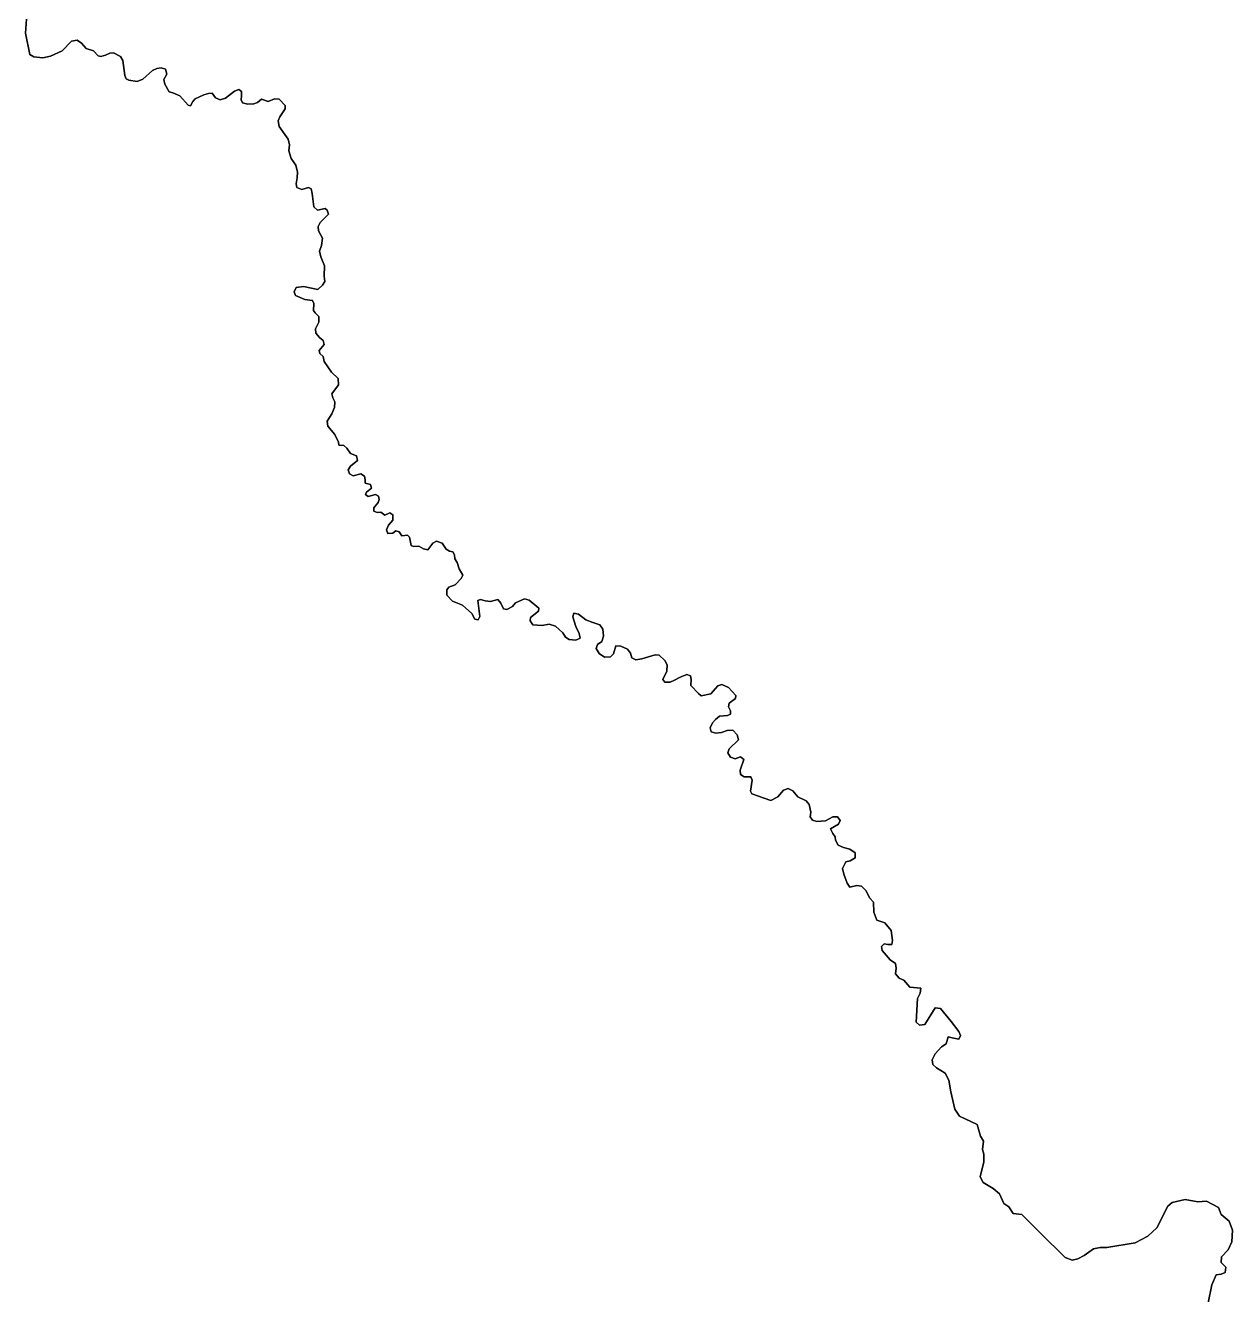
# Model space of a CAD drawing. Extents: x 369010 to 739155, y 6377141 to 6616555.
# Drawn here: x 599557 to 602254, y 6575718 to 6578551 of the extents above; entities that cross this region are included whole.
import ezdxf

# ---------------------------------------------------------------- set-up
doc = ezdxf.new("R2010")
doc.units = 0
doc.header["$LTSCALE"] = 40
doc.layers.add('1', color=7, linetype='Continuous', lineweight=13)

msp = doc.modelspace()

# ---------------------------------------------------------------- linework, layer by layer
at = {"layer": '1'}
for points in [[(600209.53, 6578138.14), (600201.08, 6578145.59), (600197.28, 6578175.38), (600194.96, 6578185.64), (600189.33, 6578189.12), (600174.11, 6578183.99), (600163.35, 6578189.12), (600161.69, 6578196.9), (600164.34, 6578210.3), (600164.84, 6578223.05), (600160.87, 6578238.77), (600150.94, 6578253.34), (600145.14, 6578270.71), (600146.63, 6578283.95), (600144.15, 6578297.03), (600123.63, 6578325.16), (600121.31, 6578337.74), (600125.12, 6578347.01), (600137.2, 6578364.55), (600137.37, 6578371.84), (600123.63, 6578386.07), (600113.2, 6578387.06), (600099.13, 6578380.94), (600084.57, 6578386.4), (600075.3, 6578378.79), (600067.19, 6578375.97), (600053.46, 6578375.31), (600042.04, 6578378.13), (600038.56, 6578384.58), (600039.88, 6578393.52), (600039.72, 6578403.28), (600033.26, 6578407.59), (600023.83, 6578404.28), (600003.97, 6578388.06), (599991.89, 6578384.58), (599981.63, 6578389.21), (599974.01, 6578399.31), (599965.9, 6578399.14), (599955.48, 6578395.67), (599935.95, 6578387.06), (599930.82, 6578381.1), (599925.85, 6578371.34), (599920.56, 6578372.5), (599901.69, 6578393.85), (599886.13, 6578399.97), (599878.19, 6578402.62), (599868.42, 6578419.83), (599865.94, 6578429.93), (599872.39, 6578442.34), (599869.75, 6578452.93), (599860.15, 6578456.24), (599850.55, 6578454.92), (599840.95, 6578449.79), (599818.94, 6578430.59), (599806.36, 6578425.79), (599787.49, 6578428.6), (599781.86, 6578431.58), (599779.05, 6578439.2), (599774.75, 6578472.3), (599769.28, 6578481.4), (599753.4, 6578489.34), (599745.45, 6578488.68), (599735.69, 6578484.38), (599725.26, 6578481.07), (599719.14, 6578482.89), (599708.54, 6578493.98), (599692.33, 6578498.94), (599681.9, 6578511.19), (599672.63, 6578517.65), (599659.56, 6578515.99), (599638.54, 6578494.31), (599612.72, 6578482.06), (599595.84, 6578478.26), (599575.31, 6578480.9), (599566.54, 6578486.03), (599556.61, 6578533.7), (599559.43, 6578565.15)], [(599559.43, 6578565.15), (599556.61, 6578533.7), (599566.54, 6578486.03), (599575.31, 6578480.9), (599595.84, 6578478.26), (599612.72, 6578482.06), (599638.54, 6578494.31), (599659.56, 6578515.99), (599672.63, 6578517.65), (599681.9, 6578511.19), (599692.33, 6578498.94), (599708.54, 6578493.98), (599719.14, 6578482.89), (599725.26, 6578481.07), (599735.69, 6578484.38), (599745.45, 6578488.68), (599753.4, 6578489.34), (599769.28, 6578481.4), (599774.75, 6578472.3), (599779.05, 6578439.2), (599781.86, 6578431.58), (599787.49, 6578428.6), (599806.36, 6578425.79), (599818.94, 6578430.59), (599840.95, 6578449.79), (599850.55, 6578454.92), (599860.15, 6578456.24), (599869.75, 6578452.93), (599872.39, 6578442.34), (599865.94, 6578429.93), (599868.42, 6578419.83), (599878.19, 6578402.62), (599886.13, 6578399.97), (599901.69, 6578393.85), (599920.56, 6578372.5), (599925.85, 6578371.34), (599930.82, 6578381.1), (599935.95, 6578387.06), (599955.48, 6578395.67), (599965.9, 6578399.14), (599974.01, 6578399.31), (599981.63, 6578389.21), (599991.89, 6578384.58), (600003.97, 6578388.06), (600023.83, 6578404.28), (600033.26, 6578407.59), (600039.72, 6578403.28), (600039.88, 6578393.52), (600038.56, 6578384.58), (600042.04, 6578378.13), (600053.46, 6578375.31), (600067.19, 6578375.97), (600075.3, 6578378.79), (600084.57, 6578386.4), (600099.13, 6578380.94), (600113.2, 6578387.06), (600123.63, 6578386.07), (600137.37, 6578371.84), (600137.2, 6578364.55), (600125.12, 6578347.01), (600121.31, 6578337.74)], [(600121.31, 6578337.74), (600123.63, 6578325.16), (600144.15, 6578297.03), (600146.63, 6578283.95), (600145.14, 6578270.71), (600150.94, 6578253.34), (600160.87, 6578238.77), (600164.84, 6578223.05), (600164.34, 6578210.3), (600161.69, 6578196.9), (600163.35, 6578189.12), (600174.11, 6578183.99), (600189.33, 6578189.12), (600194.96, 6578185.64), (600197.28, 6578175.38), (600201.08, 6578145.59), (600209.53, 6578138.14), (600226.74, 6578142.12), (600231.37, 6578137.98), (600233.85, 6578128.88), (600215.48, 6578110.84), (600210.85, 6578101.57), (600212.01, 6578091.8), (600220.45, 6578075.42), (600218.46, 6578059.53), (600214.16, 6578046.29), (600216.64, 6578034.04), (600224.75, 6578013.69), (600224.42, 6577991.01), (600225.91, 6577978.43), (600220.45, 6577970.49), (600210.52, 6577960.72), (600178.08, 6577967.68), (600161.69, 6577965.03), (600157.39, 6577955.59), (600160.54, 6577947.48), (600181.06, 6577938.55), (600198.11, 6577936.56), (600201.08, 6577929.61), (600200.59, 6577914.05), (600204.06, 6577908.43), (600212.17, 6577900.65), (600212.67, 6577888.07), (600205.22, 6577873.17), (600205.72, 6577863.08), (600213.99, 6577853.97), (600222.43, 6577847.35), (600224.09, 6577838.09), (600213.5, 6577824.85), (600214.66, 6577818.23), (600222.1, 6577810.94), (600224.42, 6577800.35), (600240.97, 6577776.52), (600255.37, 6577762.29), (600256.69, 6577747.72), (600241.3, 6577727.53), (600243.78, 6577718.76), (600248.42, 6577709.82), (600247.76, 6577697.57), (600241.3, 6577683.51), (600231.37, 6577666.62), (600232.7, 6577655.87), (600248.09, 6577637), (600256.03, 6577619.62), (600257.36, 6577612.84), (600268.11, 6577612.34), (600275.23, 6577606.55), (600283.01, 6577594.8), (600296.91, 6577589), (600298.9, 6577578.58), (600283.17, 6577566), (600278.04, 6577557.89), (600280.86, 6577549.28), (600289.3, 6577544.98), (600306.18, 6577549.28), (600314.29, 6577543.99), (600316.28, 6577535.88), (600316.11, 6577528.43), (600327.53, 6577525.45), (600329.85, 6577517.01), (600318.59, 6577508.4), (600316.77, 6577503.11), (600322.56, 6577498.8), (600338.78, 6577502.77), (600346.07, 6577498.97), (600346.89, 6577491.52), (600344.74, 6577484.9), (600335.31, 6577473.32), (600335.47, 6577465.87), (600342.92, 6577463.05), (600351.03, 6577463.55), (600360.13, 6577456.93), (600371.39, 6577461.9), (600377.51, 6577457.76), (600377.68, 6577445.84), (600368.08, 6577434.09), (600363.94, 6577424.16), (600366.92, 6577416.05), (600378.01, 6577416.38), (600384.63, 6577421.68)], [(600515.87, 6577368.22), (600511.57, 6577375.01), (600504.62, 6577376.66), (600497.17, 6577380.8), (600487.74, 6577394.04), (600475.49, 6577398.34), (600466.88, 6577394.37), (600455.96, 6577378.98), (600446.36, 6577381.29), (600435.6, 6577387.42), (600423.85, 6577386.76), (600418.56, 6577389.24), (600415.08, 6577407.94), (600410.28, 6577412.24), (600397.7, 6577410.26), (600392.08, 6577419.2), (600384.63, 6577421.68), (600378.01, 6577416.38), (600366.92, 6577416.05), (600363.94, 6577424.16), (600368.08, 6577434.09), (600377.68, 6577445.84), (600377.51, 6577457.76), (600371.39, 6577461.9), (600360.13, 6577456.93), (600351.03, 6577463.55), (600342.92, 6577463.05), (600335.47, 6577465.87), (600335.31, 6577473.32), (600344.74, 6577484.9), (600346.89, 6577491.52), (600346.07, 6577498.97), (600338.78, 6577502.77), (600322.56, 6577498.8), (600316.77, 6577503.11), (600318.59, 6577508.4), (600329.85, 6577517.01), (600327.53, 6577525.45), (600316.11, 6577528.43), (600316.28, 6577535.88), (600314.29, 6577543.99), (600306.18, 6577549.28), (600289.3, 6577544.98), (600280.86, 6577549.28), (600278.04, 6577557.89), (600283.17, 6577566), (600298.9, 6577578.58), (600296.91, 6577589), (600283.01, 6577594.8), (600275.23, 6577606.55), (600268.11, 6577612.34), (600257.36, 6577612.84), (600256.03, 6577619.62), (600248.09, 6577637), (600232.7, 6577655.87), (600231.37, 6577666.62), (600241.3, 6577683.51), (600247.76, 6577697.57), (600248.42, 6577709.82), (600243.78, 6577718.76), (600241.3, 6577727.53), (600256.69, 6577747.72), (600255.37, 6577762.29), (600240.97, 6577776.52), (600224.42, 6577800.35), (600222.1, 6577810.94), (600214.66, 6577818.23), (600213.5, 6577824.85), (600224.09, 6577838.09), (600222.43, 6577847.35), (600213.99, 6577853.97), (600205.72, 6577863.08), (600205.22, 6577873.17), (600212.67, 6577888.07), (600212.17, 6577900.65), (600204.06, 6577908.43), (600200.59, 6577914.05), (600201.08, 6577929.61), (600198.11, 6577936.56), (600181.06, 6577938.55), (600160.54, 6577947.48), (600157.39, 6577955.59), (600161.69, 6577965.03), (600178.08, 6577967.68), (600210.52, 6577960.72), (600220.45, 6577970.49), (600225.91, 6577978.43), (600224.42, 6577991.01), (600224.75, 6578013.69), (600216.64, 6578034.04), (600214.16, 6578046.29), (600218.46, 6578059.53), (600220.45, 6578075.42), (600212.01, 6578091.8), (600210.85, 6578101.57), (600215.48, 6578110.84), (600233.85, 6578128.88), (600231.37, 6578137.98), (600226.74, 6578142.12), (600209.53, 6578138.14)], [(600384.63, 6577421.68), (600392.08, 6577419.2), (600397.7, 6577410.26), (600410.28, 6577412.24), (600415.08, 6577407.94), (600418.56, 6577389.24), (600423.85, 6577386.76), (600435.6, 6577387.42), (600446.36, 6577381.29), (600455.96, 6577378.98), (600466.88, 6577394.37), (600475.49, 6577398.34), (600487.74, 6577394.04), (600497.17, 6577380.8), (600504.62, 6577376.66), (600511.57, 6577375.01), (600515.87, 6577368.22), (600516.04, 6577359.12), (600521.33, 6577351.34), (600525.64, 6577336.94), (600534.08, 6577322.71), (600530.6, 6577314.93), (600517.03, 6577300.86), (600502.96, 6577295.89), (600498.66, 6577289.77), (600498.16, 6577278.19), (600511.07, 6577264.61), (600533.09, 6577255.35), (600554.1, 6577236.98), (600560.89, 6577224.23), (600568.67, 6577223.24), (600572.48, 6577230.36), (600567.84, 6577265.94), (600573.8, 6577268.26), (600584.39, 6577265.77), (600596.31, 6577264.12), (600612.36, 6577268.42), (600619.31, 6577259.98), (600624.94, 6577247.9), (600632.39, 6577245.91), (600644.8, 6577252.86), (600652.08, 6577261.14), (600671.61, 6577269.91), (600682.2, 6577267.1), (600703.89, 6577249.06), (600703.39, 6577242.27), (600685.18, 6577228.04), (600684.69, 6577220.43), (600690.81, 6577212.15), (600711.66, 6577210), (600727.39, 6577213.47), (600740.96, 6577209.01), (600757.51, 6577193.94), (600763.63, 6577184.18), (600771.74, 6577179.21), (600786.97, 6577177.73), (600796.07, 6577181.7), (600794.42, 6577192.12), (600786.47, 6577208.01), (600780.02, 6577229.86), (600782.33, 6577237.64), (600792.27, 6577235.65), (600808.82, 6577222.91), (600824.37, 6577216.78), (600839.93, 6577212.15), (600846.72, 6577202.39), (600848.7, 6577186.5), (600844.4, 6577174.91), (600834.8, 6577167.63), (600831.82, 6577159.02), (600838.94, 6577147.77), (600851.02, 6577139.33), (600864.09, 6577140.49), (600871.04, 6577147.11), (600876.34, 6577164.98), (600887.1, 6577164.15), (600901.99, 6577157.53), (600908.78, 6577148.76), (600911.43, 6577138), (600920.37, 6577133.87), (600934.27, 6577136.02), (600963.73, 6577144.96), (600972.83, 6577143.96), (600985.41, 6577132.21), (600990.87, 6577122.45), (600990.04, 6577108.38), (600980.77, 6577089.68), (600985.9, 6577083.88), (600997.32, 6577083.55), (601007.09, 6577087.86), (601019.83, 6577094.81), (601034.4, 6577100.77), (601043.17, 6577097.79), (601044.66, 6577089.68), (601043.5, 6577076.27), (601060.88, 6577058.73), (601066.84, 6577052.94), (601088.02, 6577057.4), (601103.74, 6577075.61), (601112.85, 6577078.75)], [(601124.93, 6576975.98), (601112.52, 6576971.18), (601099.61, 6576969.69), (601089.34, 6576973), (601087.19, 6576981.44), (601091.99, 6576992.86), (601098.78, 6576999.97), (601107.38, 6577007.92), (601125.42, 6577009.08), (601132.04, 6577012.39), (601132.54, 6577020), (601128.07, 6577028.27), (601129.56, 6577036.72), (601143.8, 6577047.47), (601144.13, 6577054.26), (601128.07, 6577072.13), (601112.85, 6577078.75), (601103.74, 6577075.61), (601088.02, 6577057.4), (601066.84, 6577052.94), (601060.88, 6577058.73), (601043.5, 6577076.27), (601044.66, 6577089.68), (601043.17, 6577097.79), (601034.4, 6577100.77), (601019.83, 6577094.81), (601007.09, 6577087.86), (600997.32, 6577083.55), (600985.9, 6577083.88), (600980.77, 6577089.68), (600990.04, 6577108.38), (600990.87, 6577122.45), (600985.41, 6577132.21), (600972.83, 6577143.96), (600963.73, 6577144.96), (600934.27, 6577136.02), (600920.37, 6577133.87), (600911.43, 6577138), (600908.78, 6577148.76), (600901.99, 6577157.53), (600887.1, 6577164.15), (600876.34, 6577164.98), (600871.04, 6577147.11), (600864.09, 6577140.49), (600851.02, 6577139.33), (600838.94, 6577147.77), (600831.82, 6577159.02), (600834.8, 6577167.63), (600844.4, 6577174.91), (600848.7, 6577186.5), (600846.72, 6577202.39), (600839.93, 6577212.15), (600824.37, 6577216.78), (600808.82, 6577222.91), (600792.27, 6577235.65), (600782.33, 6577237.64), (600780.02, 6577229.86), (600786.47, 6577208.01), (600794.42, 6577192.12), (600796.07, 6577181.7), (600786.97, 6577177.73), (600771.74, 6577179.21), (600763.63, 6577184.18), (600757.51, 6577193.94), (600740.96, 6577209.01), (600727.39, 6577213.47), (600711.66, 6577210), (600690.81, 6577212.15), (600684.69, 6577220.43), (600685.18, 6577228.04), (600703.39, 6577242.27), (600703.89, 6577249.06), (600682.2, 6577267.1), (600671.61, 6577269.91), (600652.08, 6577261.14), (600644.8, 6577252.86), (600632.39, 6577245.91), (600624.94, 6577247.9), (600619.31, 6577259.98), (600612.36, 6577268.42), (600596.31, 6577264.12), (600584.39, 6577265.77), (600573.8, 6577268.26), (600567.84, 6577265.94), (600572.48, 6577230.36), (600568.67, 6577223.24), (600560.89, 6577224.23), (600554.1, 6577236.98), (600533.09, 6577255.35), (600511.07, 6577264.61), (600498.16, 6577278.19), (600498.66, 6577289.77), (600502.96, 6577295.89), (600517.03, 6577300.86), (600530.6, 6577314.93), (600534.08, 6577322.71), (600525.64, 6577336.94), (600521.33, 6577351.34), (600516.04, 6577359.12), (600515.87, 6577368.22)], [(601112.85, 6577078.75), (601128.07, 6577072.13), (601144.13, 6577054.26), (601143.8, 6577047.47), (601129.56, 6577036.72), (601128.07, 6577028.27), (601132.54, 6577020), (601132.04, 6577012.39), (601125.42, 6577009.08), (601107.38, 6577007.92), (601098.78, 6576999.97), (601091.99, 6576992.86), (601087.19, 6576981.44), (601089.34, 6576973), (601099.61, 6576969.69), (601112.52, 6576971.18), (601124.93, 6576975.98), (601137.18, 6576976.8), (601147.11, 6576965.88), (601149.92, 6576954.96), (601129.56, 6576934.93), (601126.42, 6576925.99), (601132.21, 6576916.23), (601142.8, 6576912.42), (601154.55, 6576916.73), (601162, 6576910.77), (601154.06, 6576886.77), (601154.88, 6576877.5), (601162.83, 6576872.54), (601177.72, 6576872.54), (601180.37, 6576864.76), (601177.06, 6576840.43), (601180.04, 6576834.47), (601222.58, 6576819.24), (601237.8, 6576827.19), (601250.88, 6576842.74), (601261.14, 6576846.39), (601271.73, 6576840.76), (601282.98, 6576827.68), (601301.02, 6576818.91), (601307.98, 6576810.14), (601311.95, 6576793.26), (601310.62, 6576782.5), (601315.26, 6576775.72), (601325.02, 6576772.74), (601344.55, 6576773.9), (601361.1, 6576783), (601371.69, 6576782.67), (601377.32, 6576774.89), (601373.52, 6576766.61), (601355.97, 6576755.69), (601360.61, 6576745.76), (601366.23, 6576738.15), (601367.23, 6576730.7), (601373.02, 6576719.44), (601384.93, 6576713.98), (601399, 6576710.34), (601410.59, 6576702.23), (601410.59, 6576690.98), (601399.83, 6576684.85), (601390.23, 6576682.37), (601382.62, 6576667.64), (601385.27, 6576654.57), (601393.21, 6576635.04), (601399, 6576625.6), (601414.39, 6576629.24), (601424.99, 6576628.09), (601434.59, 6576618.16), (601443.69, 6576601.27), (601451.96, 6576592.5), (601452.46, 6576569.66), (601459.58, 6576552.12), (601477.45, 6576546.16), (601491.35, 6576529.11), (601494.5, 6576506.61), (601492.84, 6576497.67), (601483.58, 6576497.34), (601475.3, 6576499.16), (601469.67, 6576492.87), (601470.83, 6576484.26), (601489.2, 6576463.24), (601501.12, 6576455.3), (601502.11, 6576444.54), (601500.62, 6576431.96), (601509.06, 6576422.36), (601519.66, 6576418.06), (601532.9, 6576402.5), (601557.22, 6576400.35), (601556.4, 6576389.1), (601550.44, 6576377.35), (601547.13, 6576324.22), (601554.41, 6576317.1), (601566.82, 6576319.09), (601589.33, 6576356.16), (601601.25, 6576355), (601625.08, 6576325.71), (601642.46, 6576303.04), (601646.27, 6576294.43), (601642.13, 6576286.32), (601627.4, 6576289.47)], [(601695.42, 6576039.55), (601697.9, 6576058.26), (601691.28, 6576069.84), (601683.5, 6576095.49), (601643.78, 6576114.36), (601633.85, 6576129.59), (601624.42, 6576168.48), (601620.12, 6576194.47), (601611.68, 6576210.35), (601592.81, 6576222.1), (601584.53, 6576229.72), (601583.21, 6576239.65), (601589.5, 6576253.22), (601603.9, 6576269.11), (601613.99, 6576276.06), (601618.46, 6576291.62), (601627.4, 6576289.47), (601642.13, 6576286.32), (601646.27, 6576294.43), (601642.46, 6576303.04), (601625.08, 6576325.71), (601601.25, 6576355), (601589.33, 6576356.16), (601566.82, 6576319.09), (601554.41, 6576317.1), (601547.13, 6576324.22), (601550.44, 6576377.35), (601556.4, 6576389.1), (601557.22, 6576400.35), (601532.9, 6576402.5), (601519.66, 6576418.06), (601509.06, 6576422.36), (601500.62, 6576431.96), (601502.11, 6576444.54), (601501.12, 6576455.3), (601489.2, 6576463.24), (601470.83, 6576484.26), (601469.67, 6576492.87), (601475.3, 6576499.16), (601483.58, 6576497.34), (601492.84, 6576497.67), (601494.5, 6576506.61), (601491.35, 6576529.11), (601477.45, 6576546.16), (601459.58, 6576552.12), (601452.46, 6576569.66), (601451.96, 6576592.5), (601443.69, 6576601.27), (601434.59, 6576618.16), (601424.99, 6576628.09), (601414.39, 6576629.24), (601399, 6576625.6), (601393.21, 6576635.04), (601385.27, 6576654.57), (601382.62, 6576667.64), (601390.23, 6576682.37), (601399.83, 6576684.85), (601410.59, 6576690.98), (601410.59, 6576702.23), (601399, 6576710.34), (601384.93, 6576713.98), (601373.02, 6576719.44), (601367.23, 6576730.7), (601366.23, 6576738.15), (601360.61, 6576745.76), (601355.97, 6576755.69), (601373.52, 6576766.61), (601377.32, 6576774.89), (601371.69, 6576782.67), (601361.1, 6576783), (601344.55, 6576773.9), (601325.02, 6576772.74), (601315.26, 6576775.72), (601310.62, 6576782.5), (601311.95, 6576793.26), (601307.98, 6576810.14), (601301.02, 6576818.91), (601282.98, 6576827.68), (601271.73, 6576840.76), (601261.14, 6576846.39), (601250.88, 6576842.74), (601237.8, 6576827.19), (601222.58, 6576819.24), (601180.04, 6576834.47), (601177.06, 6576840.43), (601180.37, 6576864.76), (601177.72, 6576872.54), (601162.83, 6576872.54), (601154.88, 6576877.5), (601154.06, 6576886.77), (601162, 6576910.77), (601154.55, 6576916.73), (601142.8, 6576912.42), (601132.21, 6576916.23), (601126.42, 6576925.99), (601129.56, 6576934.93), (601149.92, 6576954.96), (601147.11, 6576965.88), (601137.18, 6576976.8), (601124.93, 6576975.98)], [(601627.4, 6576289.47), (601618.46, 6576291.62), (601613.99, 6576276.06), (601603.9, 6576269.11), (601589.5, 6576253.22), (601583.21, 6576239.65), (601584.53, 6576229.72), (601592.81, 6576222.1), (601611.68, 6576210.35), (601620.12, 6576194.47), (601624.42, 6576168.48), (601633.85, 6576129.59), (601643.78, 6576114.36), (601683.5, 6576095.49), (601691.28, 6576069.84), (601697.9, 6576058.26), (601695.42, 6576039.55), (601698.07, 6576029.29), (601698.73, 6576011.91), (601690.46, 6575978.48), (601696.58, 6575965.9), (601719.42, 6575952.83), (601733.49, 6575940.91), (601743.42, 6575919.23), (601754.34, 6575911.78), (601763.61, 6575896.39), (601783.3, 6575894.74), (601824.84, 6575852.53), (601880.29, 6575798.75), (601896.01, 6575792.13), (601908.42, 6575795.1), (601922.49, 6575802.88), (601943.35, 6575817.78), (601958.24, 6575821.09), (601973.3, 6575820.92), (602036.36, 6575831.52), (602064.99, 6575845.91), (602084.69, 6575864.95), (602109.84, 6575913.11), (602119.28, 6575921.22), (602148.4, 6575927.84), (602176.71, 6575922.54), (602195.74, 6575924.2), (602223.05, 6575909.8), (602228.67, 6575894.74), (602246.22, 6575879.68), (602254.33, 6575859.65), (602252.84, 6575833.67), (602244.56, 6575815.46), (602229.67, 6575799.74), (602228.67, 6575787.33), (602238.94, 6575776.9), (602237.78, 6575764.82), (602228.67, 6575761.34), (602217.42, 6575759.69), (602207.99, 6575737.51), (602199.88, 6575696.96)], [(602199.88, 6575696.96), (602207.99, 6575737.51), (602217.42, 6575759.69), (602228.67, 6575761.34), (602237.78, 6575764.82), (602238.94, 6575776.9), (602228.67, 6575787.33), (602229.67, 6575799.74), (602244.56, 6575815.46), (602252.84, 6575833.67), (602254.33, 6575859.65), (602246.22, 6575879.68), (602228.67, 6575894.74), (602223.05, 6575909.8), (602195.74, 6575924.2), (602176.71, 6575922.54), (602148.4, 6575927.84), (602119.28, 6575921.22), (602109.84, 6575913.11), (602084.69, 6575864.95), (602064.99, 6575845.91), (602036.36, 6575831.52), (601973.3, 6575820.92), (601958.24, 6575821.09), (601943.35, 6575817.78), (601922.49, 6575802.88), (601908.42, 6575795.1), (601896.01, 6575792.13), (601880.29, 6575798.75), (601824.84, 6575852.53), (601783.3, 6575894.74), (601763.61, 6575896.39), (601754.34, 6575911.78), (601743.42, 6575919.23), (601733.49, 6575940.91), (601719.42, 6575952.83), (601696.58, 6575965.9), (601690.46, 6575978.48), (601698.73, 6576011.91), (601698.07, 6576029.29), (601695.42, 6576039.55)]]:
    msp.add_lwpolyline(points, dxfattribs=at)

doc.saveas('drawing.dxf')
